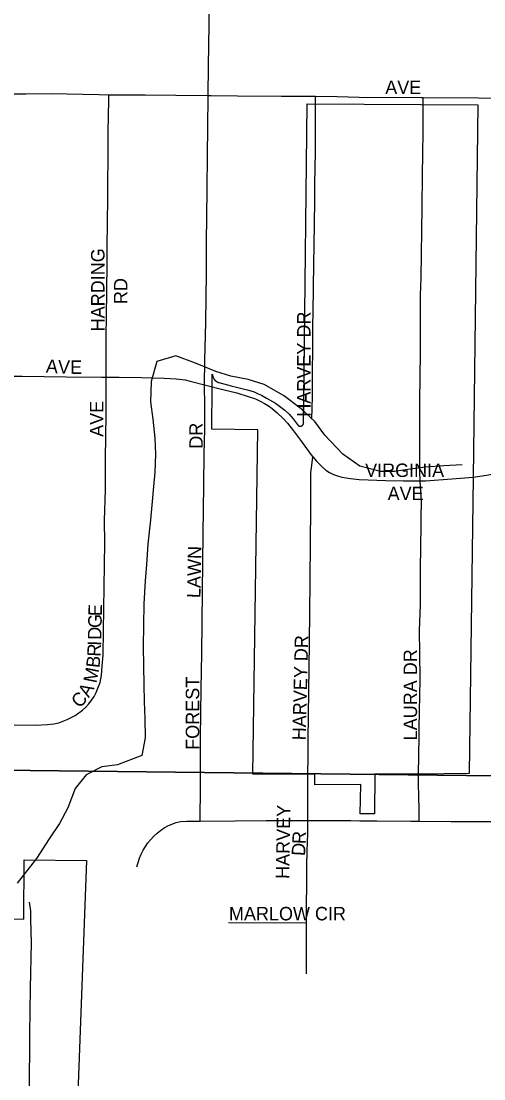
# Model space of a CAD drawing. Extents: x -97 to 34, y -21 to 22.
# Drawn here: x 6.753 to 7.079, y 18.248 to 18.991 of the extents above; entities that cross this region are included whole.
import ezdxf

# ---------------------------------------------------------------- set-up
doc = ezdxf.new("R2010")
doc.units = 0
for name, color, linetype in [('GM_X_City_Street', 7, 'Continuous'), ('GM_X_City_Street_Text', 7, 'Continuous'), ('GM_X_Corporation', 7, 'Continuous'), ('GM_X_Minor_River', 7, 'Continuous'), ('GM_X_Section', 7, 'Continuous'), ('GM_X_Township_Subdivision', 7, 'Continuous'), ('GM_X_Township_Subdivision_Text', 7, 'Continuous')]:
    doc.layers.add(name, color=color, linetype=linetype)

msp = doc.modelspace()

# ---------------------------------------------------------------- linework, layer by layer
at = {"layer": 'GM_X_City_Street'}
for points in [[(6.88464, 18.93896), (6.8849, 18.95981), (6.88539, 18.98852), (6.88575, 19.0353), (6.88637, 19.05671), (6.88673, 19.06475), (6.8876, 19.06996), (6.88859, 19.07429), (6.8919, 19.08514), (6.89936, 19.10983)], [(6.74664, 18.94016), (6.75635, 18.94018), (6.77434, 18.94025), (6.80783, 18.93954), (6.81477, 18.93944)], [(6.81276, 18.74098), (6.81277, 18.74724), (6.81277, 18.75349), (6.81277, 18.7691), (6.81346, 18.80034), (6.81369, 18.82222), (6.81355, 18.83784), (6.81373, 18.84405), (6.81412, 18.87217), (6.81417, 18.90031), (6.81439, 18.91279), (6.81456, 18.92529), (6.81469, 18.93489), (6.81477, 18.93944)], [(6.81477, 18.93944), (6.82238, 18.93932), (6.8404, 18.93937), (6.86189, 18.93923), (6.88464, 18.93896)], [(6.88214, 18.73561), (6.88235, 18.75264), (6.88296, 18.77962), (6.88349, 18.81381), (6.88349, 18.83554), (6.88389, 18.87263), (6.88419, 18.89743), (6.88435, 18.916), (6.88464, 18.93896)], [(6.88464, 18.93896), (6.88671, 18.93891), (6.90532, 18.93865), (6.93633, 18.93839), (6.94872, 18.93833), (6.96023, 18.93837)], [(6.96023, 18.93837), (6.97543, 18.93824), (6.99102, 18.9377), (7.03477, 18.93755), (7.03602, 18.93755)], [(7.03602, 18.93755), (7.07505, 18.93729), (7.08527, 18.93713), (7.09369, 18.93663), (7.10039, 18.93556), (7.10339, 18.93484), (7.10633, 18.93389), (7.10918, 18.93272), (7.11197, 18.93137), (7.11466, 18.92986), (7.11728, 18.92821), (7.12226, 18.92457), (7.13403, 18.91457), (7.13444, 18.91418)], [(6.68635, 18.49734), (6.76339, 18.49623), (6.77167, 18.49672), (6.77613, 18.4971), (6.77956, 18.49797), (6.78539, 18.50032), (6.79101, 18.50316), (6.79371, 18.50485), (6.79626, 18.50678), (6.7986, 18.50895), (6.80073, 18.51132), (6.80265, 18.51386), (6.80436, 18.51653), (6.80586, 18.51934), (6.8071, 18.52227), (6.80855, 18.52631), (6.80966, 18.53151), (6.81016, 18.53782), (6.81065, 18.54562), (6.81099, 18.56251), (6.81146, 18.59354), (6.81184, 18.62455), (6.81181, 18.64009), (6.81229, 18.66181), (6.81239, 18.68353), (6.81296, 18.71492), (6.81276, 18.74098)], [(6.74669, 18.74162), (6.75365, 18.74151), (6.7847, 18.74118), (6.80957, 18.74096), (6.81276, 18.74098)], [(6.81276, 18.74098), (6.82198, 18.74095), (6.83771, 18.74055), (6.85367, 18.74018), (6.86224, 18.73978), (6.86837, 18.73901), (6.87211, 18.73808), (6.88214, 18.73561)], [(6.87898, 18.42871), (6.87926, 18.4534), (6.87929, 18.48764), (6.87977, 18.52186), (6.88022, 18.54676), (6.88079, 18.5903), (6.88122, 18.63073), (6.88161, 18.66497), (6.88197, 18.68674), (6.88237, 18.70446), (6.88238, 18.72053), (6.88214, 18.73561)], [(7.07116, 18.67061), (7.08057, 18.67193), (7.09652, 18.67476), (7.10402, 18.6761)], [(6.95484, 18.4292), (6.95482, 18.44201), (6.95484, 18.45435), (6.95489, 18.46193)], [(7.0331, 18.4288), (7.03317, 18.43381), (7.03322, 18.43693), (7.03266, 18.45537), (7.03261, 18.46194)], [(6.83453, 18.39674), (6.83632, 18.40268), (6.83748, 18.40556), (6.83886, 18.40835), (6.84047, 18.41101), (6.84227, 18.41353), (6.84426, 18.41592), (6.84639, 18.41818), (6.84866, 18.42031), (6.85107, 18.42227), (6.85363, 18.42402), (6.85635, 18.42553), (6.85919, 18.42679), (6.86213, 18.42779), (6.86516, 18.42848), (6.86957, 18.42874), (6.87898, 18.42871)], [(6.87898, 18.42871), (6.90365, 18.42899), (6.92558, 18.4292), (6.95484, 18.4292)], [(6.954, 18.35741), (6.95422, 18.39696), (6.95446, 18.40785), (6.95481, 18.42014), (6.95484, 18.4292)], [(6.95484, 18.4292), (6.96945, 18.42921), (6.98512, 18.42919), (6.99136, 18.42902), (7.0033, 18.42902), (7.02724, 18.42884), (7.0331, 18.4288)], [(7.0331, 18.4288), (7.0556, 18.42862), (7.06487, 18.42852), (7.0866, 18.42848), (7.10146, 18.42861)], [(6.89889, 18.35749), (6.954, 18.35741)], [(6.95381, 18.32156), (6.954, 18.35741)]]:
    msp.add_lwpolyline(points, dxfattribs=at)
at = {"layer": 'GM_X_Corporation'}
for points in [[(6.88753, 18.73828), (6.88753, 18.7383), (6.88758, 18.74303), (6.88764, 18.74289), (6.88765, 18.7428), (6.88766, 18.7427), (6.88767, 18.74261), (6.88768, 18.74251), (6.88769, 18.74242), (6.8877, 18.74233), (6.88771, 18.74223), (6.88773, 18.74214), (6.88775, 18.74205), (6.88776, 18.74195), (6.88778, 18.74186), (6.8878, 18.74177), (6.88783, 18.74168), (6.88785, 18.74158), (6.88788, 18.74149), (6.8879, 18.7414), (6.88793, 18.74131), (6.88796, 18.74122), (6.88799, 18.74113), (6.88802, 18.74104), (6.88806, 18.74095), (6.88809, 18.74087), (6.88813, 18.74078), (6.88816, 18.74069), (6.8882, 18.7406), (6.88824, 18.74052), (6.88828, 18.74043), (6.88832, 18.74035), (6.88837, 18.74026), (6.88841, 18.74018), (6.88846, 18.7401), (6.88851, 18.74002), (6.88855, 18.73993), (6.8886, 18.73985), (6.88865, 18.73977), (6.88871, 18.73969), (6.88876, 18.73962), (6.88881, 18.73954), (6.88887, 18.73946), (6.88893, 18.73939), (6.88898, 18.73931), (6.88904, 18.73924), (6.8891, 18.73916), (6.88916, 18.73909), (6.88922, 18.73902), (6.88929, 18.73895), (6.88935, 18.73888), (6.88942, 18.73881), (6.88948, 18.73874), (6.88955, 18.73868), (6.88962, 18.73861), (6.88969, 18.73854), (6.88976, 18.73848), (6.88983, 18.73842), (6.8899, 18.73836), (6.88997, 18.7383), (6.89005, 18.73824), (6.89012, 18.73818), (6.8902, 18.73812), (6.89027, 18.73807), (6.89035, 18.73801), (6.89043, 18.73796), (6.89051, 18.7379), (6.89059, 18.73785), (6.89067, 18.7378), (6.89075, 18.73775), (6.89083, 18.73771), (6.89091, 18.73766), (6.891, 18.73761), (6.89108, 18.73757), (6.89116, 18.73753), (6.89125, 18.73749), (6.89134, 18.73744), (6.89142, 18.73741), (6.89151, 18.73737), (6.8916, 18.73733), (6.89168, 18.7373), (6.89177, 18.73726), (6.89186, 18.73723), (6.89195, 18.7372), (6.89209, 18.73709), (6.90088, 18.73481), (6.91116, 18.73229), (6.91244, 18.73198), (6.917, 18.73048), (6.9199, 18.72921), (6.92216, 18.72823), (6.92572, 18.72624), (6.93205, 18.7226), (6.93591, 18.7197), (6.93872, 18.71759), (6.94172, 18.71487), (6.94441, 18.71165), (6.94742, 18.70782), (6.94812, 18.70689), (6.94819, 18.70683), (6.94827, 18.70678), (6.94835, 18.70673), (6.94843, 18.70669), (6.94852, 18.70664), (6.94861, 18.7066), (6.94869, 18.70657), (6.94878, 18.70654), (6.94887, 18.70651), (6.94896, 18.70649), (6.94906, 18.70647), (6.94915, 18.70645), (6.94924, 18.70644), (6.94934, 18.70643), (6.94943, 18.70642), (6.94953, 18.70642), (6.94962, 18.70643), (6.94972, 18.70643), (6.94981, 18.70645), (6.9499, 18.70646), (6.95, 18.70648), (6.95009, 18.7065), (6.95018, 18.70653), (6.95027, 18.70656), (6.95036, 18.70659), (6.95044, 18.70663), (6.95053, 18.70667), (6.95061, 18.70672), (6.95069, 18.70677), (6.95077, 18.70682), (6.95085, 18.70688), (6.95093, 18.70693), (6.951, 18.70699), (6.95107, 18.70706), (6.95113, 18.70713), (6.9512, 18.7072), (6.95126, 18.70727), (6.95132, 18.70734), (6.95137, 18.70742), (6.95142, 18.7075), (6.95147, 18.70758), (6.95151, 18.70767), (6.95156, 18.70775), (6.95159, 18.70784), (6.95163, 18.70793), (6.95166, 18.70802), (6.95168, 18.70811), (6.9517, 18.7082), (6.95172, 18.70829), (6.95174, 18.70839), (6.95175, 18.70848), (6.95173, 18.70871), (6.95213, 18.74407), (6.95426, 18.93309), (7.07449, 18.9323), (7.07116, 18.67062), (7.06827, 18.46225), (7.03261, 18.46194), (7.00198, 18.46177), (7.00167, 18.43399), (6.99162, 18.43392), (6.99203, 18.45456), (6.95966, 18.45434), (6.95973, 18.46182), (6.95489, 18.46193), (6.91613, 18.46186), (6.91962, 18.70397), (6.88717, 18.70436), (6.88749, 18.73423), (6.88753, 18.73828)], [(6.57589, 18.13086), (6.61803, 18.27128), (6.72646, 18.36016), (6.75487, 18.35989), (6.75518, 18.40155), (6.79896, 18.40115), (6.78973, 18.14939)]]:
    msp.add_lwpolyline(points, dxfattribs=at)
at = {"layer": 'GM_X_Minor_River'}
msp.add_lwpolyline([(7.06351, 18.6792), (7.05062, 18.67861), (7.03773, 18.67765), (7.02521, 18.67593), (7.01572, 18.67455), (7.00587, 18.67468), (6.99152, 18.67829), (6.97952, 18.68679), (6.96683, 18.70024), (6.95976, 18.70981), (6.95004, 18.71866), (6.93766, 18.72793), (6.92413, 18.73569), (6.91282, 18.73926), (6.90073, 18.7417), (6.89017, 18.74488), (6.87586, 18.75076), (6.86191, 18.75588), (6.8486, 18.75189), (6.84462, 18.73792), (6.84404, 18.72353), (6.84577, 18.71138), (6.84709, 18.69809), (6.8477, 18.68671), (6.84714, 18.67421), (6.84624, 18.66399), (6.84534, 18.65339), (6.84402, 18.64052), (6.84227, 18.62349), (6.84132, 18.6091), (6.8404, 18.59774), (6.83942, 18.58145), (6.83901, 18.55151), (6.8392, 18.53787), (6.83939, 18.5246), (6.83961, 18.51284), (6.8402, 18.50071), (6.84039, 18.48743), (6.83795, 18.47496), (6.82081, 18.46837), (6.80981, 18.46701), (6.79874, 18.46147), (6.79103, 18.45172), (6.78592, 18.43815), (6.78009, 18.42724), (6.77274, 18.41635), (6.76384, 18.40244), (6.75034, 18.38519)], dxfattribs=at)
at = {"layer": 'GM_X_Section'}
for points in [[(6.60805, 19.46219), (7.61097, 19.41205), (7.59861, 18.45475), (6.59547, 18.46625)], [(6.59547, 18.46625), (7.59861, 18.45475), (7.59283, 17.45801), (6.59419, 17.46305)]]:
    msp.add_lwpolyline(points, close=True, dxfattribs=at)
at = {"layer": 'GM_X_Township_Subdivision'}
for points in [[(6.95759, 18.71144), (6.95812, 18.72708), (6.95809, 18.74274), (6.95833, 18.76193), (6.9584, 18.77711), (6.95866, 18.78647), (6.95912, 18.82087), (6.95926, 18.83337), (6.95983, 18.86459), (6.95968, 18.87709), (6.96017, 18.89897), (6.96022, 18.91461), (6.96023, 18.93837)], [(7.03379, 18.6681), (7.03359, 18.67425), (7.03354, 18.69401), (7.03361, 18.71154), (7.03374, 18.72393), (7.0342, 18.75811), (7.03422, 18.79844), (7.03462, 18.81083), (7.03536, 18.86051), (7.03548, 18.88287), (7.03586, 18.89779), (7.03579, 18.9009), (7.03589, 18.9102), (7.036, 18.93301), (7.03602, 18.93755)], [(6.88214, 18.73561), (6.89599, 18.73202), (6.90476, 18.72984), (6.91344, 18.72719), (6.91803, 18.7256), (6.92174, 18.72386), (6.92439, 18.72238), (6.92712, 18.7208), (6.9296, 18.71894), (6.93331, 18.71585), (6.93752, 18.71189), (6.94049, 18.70855), (6.94479, 18.70314)], [(6.94479, 18.70314), (6.94971, 18.69655), (6.95694, 18.68654), (6.95827, 18.68494)], [(6.95489, 18.46193), (6.95509, 18.47374), (6.95515, 18.48607), (6.95598, 18.55418), (6.95654, 18.59744), (6.95676, 18.6251), (6.95699, 18.64829), (6.95686, 18.67078), (6.95703, 18.67389), (6.95738, 18.67705), (6.95827, 18.68494)], [(6.95827, 18.68494), (6.96084, 18.68187), (6.96292, 18.67968), (6.96518, 18.67753), (6.96756, 18.67557), (6.97011, 18.67386), (6.97285, 18.67248), (6.97576, 18.67145), (6.97877, 18.67069), (6.98489, 18.66962), (6.99106, 18.66902), (7.00965, 18.66828), (7.02206, 18.66801), (7.03379, 18.6681)], [(7.03379, 18.6681), (7.03755, 18.66813), (7.05611, 18.66935), (7.07116, 18.67061)], [(7.03261, 18.46194), (7.03313, 18.48835), (7.03326, 18.49438), (7.03386, 18.52852), (7.03358, 18.54701), (7.03349, 18.56252), (7.03408, 18.58115), (7.03405, 18.59359), (7.0342, 18.60288), (7.03444, 18.62463), (7.03461, 18.6339), (7.03467, 18.64352), (7.03473, 18.65259), (7.03379, 18.6681), (7.03379, 18.6681)], [(6.75994, 18.36032), (6.75976, 18.36579), (6.75949, 18.36878), (6.75902, 18.37178)], [(6.75714, 17.96307), (6.75717, 17.9704), (6.75721, 18.00836), (6.75774, 18.06705), (6.75827, 18.11584), (6.75837, 18.1313), (6.75852, 18.14982), (6.75864, 18.15906), (6.75876, 18.17446), (6.75874, 18.193), (6.75898, 18.23803), (6.75919, 18.27952), (6.75969, 18.31148), (6.76023, 18.3432), (6.75996, 18.35978), (6.75994, 18.36032)]]:
    msp.add_lwpolyline(points, dxfattribs=at)

# ---------------------------------------------------------------- texts
at = {"layer": 'GM_X_City_Street_Text'}
for s, rotation, p in [('AVE', 0.00001, (7.00932, 18.9399)), ('HARDING', 90, (6.81171, 18.77311)), ('RD', 90, (6.82782, 18.79228)), ('A', 356.71954, (6.77026, 18.74406)), ('V', 357.83103, (6.77878, 18.74357)), ('E', 359.8075, (6.78747, 18.74325)), ('AVE', 90, (6.81088, 18.69895)), ('DR', 90, (6.88088, 18.69061)), ('LAWN', 88.90118, (6.87921, 18.58557)), ('E', 88.79006, (6.80979, 18.57286)), ('G', 88.78789, (6.80961, 18.56453)), ('D', 88.77673, (6.80943, 18.5562)), ('R', 87.06971, (6.80892, 18.54424)), ('I', 88.29646, (6.80931, 18.55195)), ('B', 84.11145, (6.80811, 18.53624)), ('M', 78.52467, (6.80597, 18.52544)), ('FOREST', 90, (6.87837, 18.47895)), ('A', 60.19232, (6.80067, 18.51513)), ('C', 47.52536, (6.79425, 18.50776)), ('HARVEY', 89.0323, (6.94171, 18.38812)), ('R', 87.28887, (6.95325, 18.41253)), ('D', 87.00443, (6.95281, 18.40416)), ('MARLOW CIR', 0.00001, (6.89932, 18.35906))]:
    msp.add_text(s, height=0.00947, rotation=rotation, dxfattribs=at).set_placement(p)
at = {"layer": 'GM_X_Township_Subdivision_Text'}
for s, rotation, p in [('HARVEY DR', 90, (6.95671, 18.71311)), ('VIRGINIA', 0.00001, (6.99516, 18.67073)), ('AVE', 0.00001, (7.01099, 18.65444)), ('HARVEY DR', 88.60307, (6.95337, 18.48555)), ('LAURA DR', 90, (7.03171, 18.48561))]:
    msp.add_text(s, height=0.00947, rotation=rotation, dxfattribs=at).set_placement(p)

doc.saveas('drawing.dxf')
